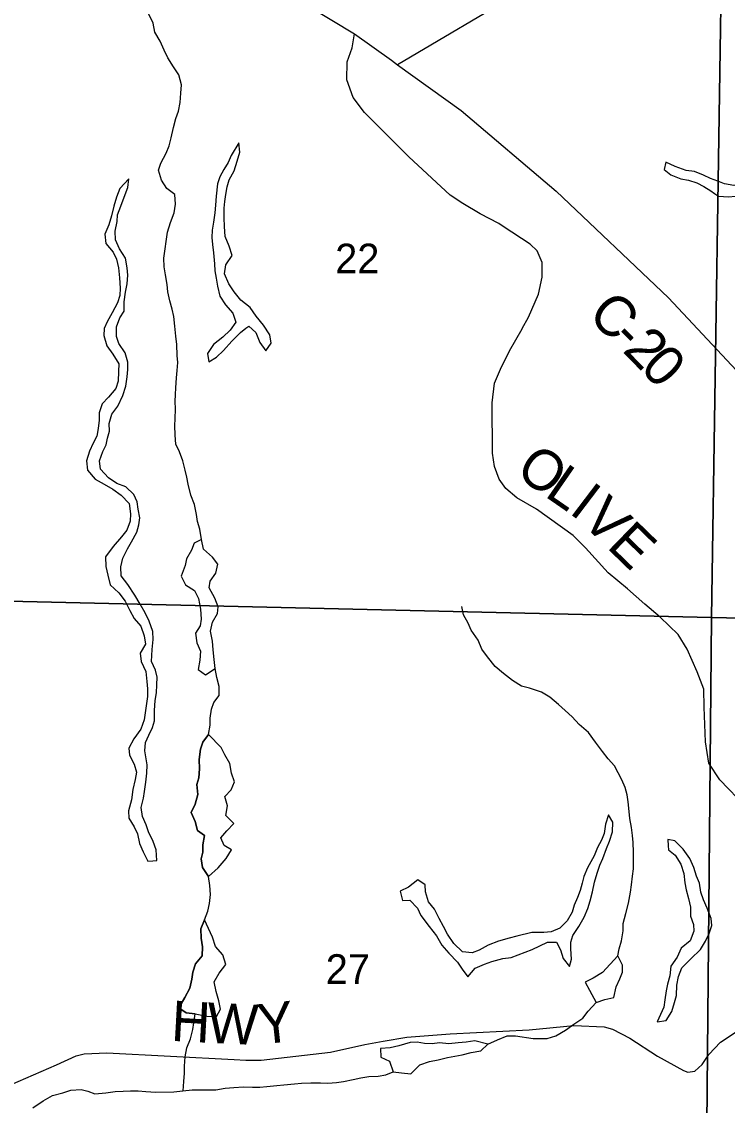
# Model space of a CAD drawing. Extents: x 2043100 to 2470832, y 443715 to 810583.
# Drawn here: x 2210644 to 2215886, y 646463 to 654518 of the extents above; entities that cross this region are included whole.
import ezdxf

# ---------------------------------------------------------------- set-up
doc = ezdxf.new("R2010")
doc.units = 0
for name, color, linetype in [('GM_X_County_Road', 7, 'Continuous'), ('GM_X_County_Road_Text', 7, 'Continuous'), ('GM_X_Minor_Lake', 7, 'Continuous'), ('GM_X_Minor_River', 7, 'Continuous'), ('GM_X_Section', 7, 'Continuous'), ('GM_X_Section_Text', 7, 'Continuous'), ('GM_X_Township_Road', 7, 'Continuous'), ('GM_X_Township_Road_Text', 7, 'Continuous')]:
    doc.layers.add(name, color=color, linetype=linetype)

msp = doc.modelspace()

# ---------------------------------------------------------------- linework, layer by layer
at = {"layer": 'GM_X_County_Road'}
for points in [[(2201432.4, 661229.5), (2201432.9, 661229.5), (2201841, 661250.1), (2202196.8, 661256.4), (2202604.5, 661226.7), (2202894.4, 661184.9), (2203102.3, 661113), (2203522.2, 660857), (2207731.3, 657682), (2211538.7, 655381.3), (2213115.5, 654428.6), (2213390.9, 654231.1)], [(2214385, 654760.5), (2213436.7, 654198.1)], [(2213390.9, 654231.1), (2213390.9, 654231.1), (2213436.7, 654198.1), (2213909.9, 653858.6), (2214615.6, 653259.3), (2215450.1, 652464.5), (2217039.4, 650765.5), (2217801.7, 649977.7), (2217915.8, 649903.8), (2218063.8, 649829.9), (2218173.8, 649760), (2218313.8, 649664.1), (2218443.9, 649574.2), (2218583.9, 649450.2), (2218840, 649172.3), (2218924.1, 649058.3), (2218994.2, 648930.2), (2219066.3, 648764.1), (2219166.4, 648548), (2219270.5, 648414)]]:
    msp.add_lwpolyline(points, dxfattribs=at)
at = {"layer": 'GM_X_Minor_Lake'}
for points in [[(2212257.1, 653616.8), (2212199.9, 653522.3), (2212178.2, 653470.2), (2212146.6, 653419.9), (2212117.1, 653365.7), (2212099.5, 653313.5), (2212090.1, 653221.4), (2212084.6, 653153.4), (2212079, 653097.3), (2212069.5, 653027.2), (2212059.9, 652969.1), (2212056.3, 652913.1), (2212060.7, 652861.1), (2212069.1, 652799.2), (2212075.6, 652719.2), (2212080, 652665.2), (2212088.4, 652611.2), (2212098.8, 652551.3), (2212117.3, 652477.4), (2212157.6, 652413.7), (2212214, 652352), (2212234.4, 652284.1), (2212192.9, 652225.8), (2212137.3, 652173.4), (2212069.8, 652118.9), (2212024.4, 652052.6), (2212034.8, 651988.7), (2212092.5, 652025.1), (2212144, 652073.4), (2212205.5, 652141.9), (2212268.9, 652208.4), (2212309.8, 652239.2)], [(2212309.8, 652239.2), (2212330.5, 652254.8), (2212382.7, 652207.2), (2212413.2, 652133.3), (2212457.5, 652071.6), (2212497.1, 652127.9), (2212486.7, 652189.9), (2212440.3, 652261.6), (2212385.9, 652329.2), (2212341.5, 652392.9), (2212273.2, 652448.5), (2212222.9, 652510.1), (2212182.5, 652569.9), (2212150, 652643.7), (2212159.6, 652711.8), (2212207, 652780.1), (2212186.6, 652850), (2212156.1, 652921.8), (2212151.6, 652995.8), (2212149.2, 653059.8), (2212148.7, 653131.8), (2212152.3, 653181.9), (2212159.9, 653233.9), (2212171.5, 653290), (2212185.1, 653342.2), (2212222.6, 653410.4), (2212246.1, 653480.6), (2212265.6, 653548.8), (2212257.1, 653616.8)], [(2215430.7, 653474.5), (2215416.8, 653420.4), (2215467, 653378.5), (2215541, 653350.8), (2215599, 653341), (2215661.1, 653319.2), (2215711.1, 653293.3), (2215765.2, 653259.5), (2215791.7, 653241.6)], [(2215791.7, 653241.6), (2215821.3, 653221.6), (2215895.3, 653215.9), (2215947.2, 653220.1), (2215999.2, 653232.3), (2216065, 653272.5), (2216122.8, 653324.8), (2216146.6, 653386.9), (2216118.5, 653454.9), (2216054.7, 653380.6), (2215996.9, 653318.3), (2215935, 653300.1), (2215865, 653313.9), (2215814.9, 653333.7), (2215760.9, 653353.5), (2215708.9, 653377.4), (2215642.8, 653403.2), (2215580.8, 653413), (2215498.7, 653442.7), (2215430.7, 653474.5)], [(2211440.3, 653348.9), (2211372.9, 653278.4), (2211349.4, 653214.2), (2211327.9, 653146.1), (2211312.4, 653073.9), (2211290.9, 653007.8), (2211261.4, 652939.5), (2211269.9, 652869.6), (2211324.3, 652803.9), (2211348.6, 652752.1), (2211363, 652688.2), (2211371.5, 652614.2), (2211376, 652536.2), (2211374.4, 652482.2), (2211356.8, 652428), (2211315.4, 652353.7), (2211279.9, 652287.4), (2211256.3, 652237.3), (2211254.7, 652185.2), (2211277.2, 652109.4), (2211321.5, 652045.7), (2211366, 651973.9), (2211364.4, 651917.9), (2211360.9, 651845.9), (2211343.3, 651791.7), (2211289.8, 651727.3), (2211242.2, 651677), (2211218.7, 651610.8), (2211219.1, 651554.8), (2211213.5, 651494.7), (2211202, 651436.6), (2211176.4, 651384.4), (2211148.8, 651326.2), (2211125.4, 651254), (2211133.8, 651184.1), (2211190.2, 651116.5), (2211256.4, 651078.9), (2211322.5, 651043.4), (2211382.7, 650997.8), (2211443.1, 650936.2), (2211451.6, 650860.2), (2211450, 650804.2), (2211426.5, 650738), (2211386.9, 650687.7), (2211323.5, 650617.2), (2211266.1, 650540.8), (2211268.6, 650468.8), (2211283, 650402.9), (2211301.5, 650331), (2211365.8, 650271.4), (2211412.2, 650209.8), (2211446.6, 650140), (2211480.9, 650082.2), (2211529.3, 650024.5), (2211553.7, 649952.7), (2211564.1, 649890.7), (2211524.7, 649824.4), (2211531.1, 649762.5), (2211565.6, 649686.7), (2211574.1, 649612.7), (2211578.4, 649558.8), (2211578.8, 649500.7), (2211571.2, 649450.7), (2211563.6, 649398.6), (2211554.1, 649328.5), (2211528.6, 649258.3), (2211477.2, 649187.9), (2211439.7, 649117.7), (2211446.1, 649065.7), (2211480.5, 648999.9), (2211496.9, 648940), (2211487.3, 648883.9), (2211469.8, 648809.8), (2211460.4, 648733.7), (2211437, 648651.5), (2211439.3, 648597.5), (2211479.7, 648533.8), (2211504, 648482), (2211518.5, 648408), (2211546.9, 648348.2), (2211581.3, 648278.4), (2211617.5, 648280.8)], [(2211646.5, 649529.2), (2211648.1, 649587.2), (2211651.7, 649645.3), (2211637.4, 649697.2), (2211609, 649763), (2211612.3, 649851.1), (2211621.8, 649925.2), (2211619.4, 649985.2), (2211590.9, 650061), (2211560.5, 650124.8), (2211524.1, 650188.5), (2211485.7, 650254.3), (2211433.3, 650333.9), (2211382.9, 650399.6), (2211380.4, 650465.6), (2211396, 650529.7), (2211431.4, 650600), (2211459, 650650.2), (2211500.4, 650724.5), (2211514.1, 650776.6), (2211521.7, 650830.7), (2211509.3, 650894.6), (2211500.9, 650948.6), (2211476.5, 651004.4), (2211418.2, 651060), (2211352.2, 651085.6), (2211288, 651127.2), (2211229.6, 651192.8), (2211221.2, 651252.7), (2211246.7, 651322.9), (2211272.3, 651373.1), (2211281.9, 651423.2), (2211295.6, 651475.3), (2211295.2, 651531.3), (2211312.7, 651599.5), (2211358.2, 651659.8), (2211395.6, 651740.1), (2211419, 651808.3), (2211428.5, 651878.4), (2211432.2, 651932.4), (2211431.8, 651986.4), (2211413.3, 652056.3), (2211364.9, 652126), (2211348.6, 652177.9), (2211348.1, 652249.9), (2211373.6, 652316.1), (2211405.2, 652366.3), (2211406.7, 652436.4), (2211416.2, 652508.5), (2211427.7, 652568.6), (2211433.3, 652632.6), (2211428.9, 652688.6), (2211416.4, 652760.5), (2211372, 652830.3), (2211341.6, 652896.1), (2211339.1, 652960.1), (2211352.6, 653032.2), (2211356.3, 653082.2), (2211381.8, 653146.4), (2211405.3, 653214.6), (2211432.7, 653284.8), (2211440.3, 653348.9)], [(2211979.2, 650670), (2211926.3, 650641.5), (2211906.7, 650589.3), (2211869.2, 650525.1), (2211859.6, 650475), (2211828.2, 650396.7), (2211860.6, 650332.9), (2211926.8, 650289.4), (2211957.2, 650229.6), (2211971.7, 650151.7), (2211978.2, 650077.7), (2211970.5, 650027.6), (2211935, 649971.4), (2211945.5, 649899.4), (2211973.8, 649839.6), (2211968.3, 649771.5), (2211954.8, 649701.4), (2212009, 649663.8), (2212082.6, 649710.3)], [(2212082.6, 649710.3), (2212074.1, 649776.3), (2212067.6, 649848.3), (2212061.1, 649912.2), (2212046.5, 649986.2), (2212062, 650054.3), (2212099.4, 650118.7), (2212105, 650168.8), (2212078.5, 650232.6), (2212036, 650308.3), (2212043.6, 650358.4), (2212087, 650418.8), (2212102.5, 650484.9), (2212062.1, 650538.6), (2211995.7, 650596.1), (2211979.2, 650670)], [(2211617.5, 648280.8), (2211649.2, 648282.9), (2211642.7, 648360.9), (2211620.2, 648424.8), (2211585.8, 648494.5), (2211569.5, 648548.4), (2211541.1, 648610.2), (2211532.6, 648676.2), (2211548.1, 648746.3), (2211555.8, 648796.4), (2211567.3, 648864.5), (2211572.8, 648932.5), (2211576.4, 648994.6), (2211559.7, 649098.5), (2211565.2, 649160.6), (2211588.8, 649214.7), (2211616.4, 649270.9), (2211630, 649321.1), (2211631.5, 649397.1), (2211634.9, 649471.1), (2211646.5, 649529.2)], [(2212032.6, 649219.6), (2211991.1, 649163.2), (2211971.5, 649111), (2211962.1, 649032.9), (2211964.6, 648964.9), (2211959.2, 648896.8), (2211945.6, 648846.7), (2211952.2, 648772.7), (2211932.8, 648700.5), (2211903.3, 648638.2), (2211933.8, 648572.4), (2211950.3, 648506.5), (2212002.5, 648468.9), (2211991.1, 648398.8), (2211989.5, 648344.7), (2211977.9, 648294.6), (2211988.4, 648230.6), (2212032.9, 648163)], [(2212032.9, 648163), (2212104.8, 648228.1), (2212162.3, 648298.5), (2212201.7, 648362.8), (2212149.6, 648394.5), (2212123.3, 648450.3), (2212168.8, 648502.6), (2212220.4, 648557), (2212162, 648616.6), (2212173.5, 648688.7), (2212153.1, 648758.6), (2212200.6, 648808.9), (2212224.2, 648867.1), (2212201.8, 648933), (2212189.3, 649002.9), (2212152.9, 649068.7), (2212126.6, 649122.5), (2212032.6, 649219.6)], [(2214436.5, 647621.1), (2214550.4, 647674.9), (2214618.4, 647675.2), (2214646.5, 647619.2), (2214666.7, 647555.3), (2214712.9, 647495.4), (2214728.7, 647549.5), (2214724.5, 647625.5), (2214724.3, 647675.5), (2214738.2, 647725.6), (2214783.9, 647791.8), (2214823.7, 647862), (2214849.5, 647926.2), (2214867.3, 647982.3), (2214885.1, 648050.4), (2214898.9, 648122.5), (2214918.7, 648188.6), (2214940.5, 648246.7), (2214962.4, 648296.8), (2214990.1, 648373), (2215010, 648427.1), (2215033.7, 648495.2), (2215035.5, 648567.3), (2215003.4, 648621.2), (2214981.6, 648553.1), (2214971.8, 648483), (2214952, 648432.9), (2214922.1, 648378.8), (2214898.3, 648316.6), (2214846.6, 648228.4), (2214820.8, 648164.2), (2214809, 648114.2), (2214793.1, 648060.1), (2214773.3, 648008), (2214749.5, 647949.8), (2214733.6, 647899.7), (2214695.9, 647833.6), (2214642, 647779.3), (2214578.1, 647753.1), (2214522.2, 647746.9), (2214435.3, 647746.5)], [(2215365.8, 647083.3), (2215431.8, 647093.5), (2215475.5, 647159.7), (2215493.3, 647227.8), (2215509.2, 647279.9), (2215510.9, 647356), (2215524.7, 647420.1), (2215548.5, 647484.2), (2215616.3, 647552.5), (2215686.1, 647620.8), (2215723.9, 647683), (2215751.7, 647741.1), (2215771.5, 647799.2), (2215767.4, 647851.3), (2215737.1, 647929.2), (2215709, 647991.2), (2215690.8, 648047.2), (2215678.6, 648113.2), (2215658.5, 648165.1), (2215638.3, 648231.1), (2215608.1, 648297), (2215557.9, 648366.9), (2215497.7, 648428.8), (2215443.7, 648438.6), (2215447.7, 648390.8)], [(2215447.7, 648390.8), (2215450, 648362.6), (2215500.1, 648322.7), (2215542.2, 648254.8), (2215562.4, 648184.8), (2215570.7, 648116.8), (2215580.8, 648064.8), (2215599, 648000.8), (2215613.2, 647936.8), (2215613.4, 647868.7), (2215635.6, 647806.8), (2215637.7, 647756.8), (2215609.9, 647684.6), (2215544.1, 647630.3), (2215514.3, 647564.2), (2215466.5, 647496), (2215458.8, 647425.9), (2215440.9, 647363.8), (2215431.1, 647313.7), (2215423.3, 647245.6), (2215415.5, 647191.6), (2215365.8, 647083.3)], [(2214435.3, 647746.5), (2214322.8, 647719.6), (2214265, 647705.2), (2214187.3, 647682.6), (2214109.6, 647652.1), (2214042, 647615.6), (2213990.2, 647597.2), (2213918.3, 647604.7), (2213853.9, 647666.3), (2213807.5, 647736), (2213777.2, 647791.8), (2213744.8, 647851.5), (2213710.4, 647921.3), (2213666.1, 647975), (2213643.6, 648048.9), (2213641.3, 648102.9), (2213587.1, 648138.5), (2213517.6, 648084), (2213455.9, 648055.6), (2213472.3, 647985.7), (2213528.2, 647988.1), (2213584.5, 647928.4), (2213608.9, 647872.6), (2213671.4, 647793), (2213725.7, 647723.4), (2213766.2, 647653.7), (2213816.5, 647594), (2213882.9, 647526.4), (2213917.2, 647474.7), (2213957.5, 647418.9), (2214013, 647481.3), (2214082.6, 647511.8), (2214136.4, 647532.2), (2214218.1, 647554.8), (2214280, 647561.2), (2214333.8, 647581.6), (2214436.5, 647621.1)], [(2212001.5, 647842.5), (2211974, 647774.2), (2211976.6, 647704.2), (2211987.1, 647640.3), (2211985.6, 647574.2), (2211936.1, 647513.8), (2211914.6, 647451.6), (2211907, 647401.5), (2211893.6, 647333.3), (2211856.2, 647265), (2211812.8, 647186.6), (2211865.1, 647149), (2211933, 647143.5)], [(2211933, 647143.5), (2212020.6, 647125.2), (2212090.5, 647121.7), (2212120.1, 647177.9), (2212109.7, 647239.9), (2212089.3, 647307.8), (2212074.8, 647381.7), (2212112.3, 647446), (2212159.7, 647510.3), (2212137.3, 647580.2), (2212082.9, 647643.8), (2212062.5, 647713.7), (2212001.5, 647842.5)], [(2215072.5, 647574.7), (2214958.9, 647450.2), (2214889, 647407.9), (2214831.2, 647377.7), (2214863.3, 647319.8), (2214911.6, 647225.8)], [(2214911.6, 647225.8), (2214975.5, 647248.1), (2215043.4, 647264.3), (2215061.2, 647344.4), (2215087, 647402.6), (2215106.8, 647452.7), (2215106.7, 647504.7), (2215072.5, 647574.7)], [(2214106.7, 646917.2), (2214010.7, 646941.2), (2213946.9, 646932.7), (2213887, 646928.3), (2213817.2, 646919.8), (2213747.2, 646927.3), (2213693.4, 646918.9), (2213637.5, 646922.6), (2213581.5, 646932.2), (2213529.6, 646929.8), (2213445.9, 646905.2), (2213382.1, 646890.8), (2213310.3, 646884.2), (2213312.7, 646820.2), (2213376.8, 646790.7), (2213403, 646711.3)], [(2213403, 646711.3), (2213467, 646703.8), (2213535, 646696.4), (2213602.4, 646763), (2213674.1, 646789.6), (2213738, 646800.1), (2213807.7, 646818.7), (2213861.6, 646829.2), (2213917.5, 646837.6), (2213983.3, 646854.2), (2214055.1, 646866.8), (2214106.7, 646917.2)]]:
    msp.add_lwpolyline(points, dxfattribs=at)
at = {"layer": 'GM_X_Minor_River'}
for points in [[(2211710.4, 652829.2), (2211717.9, 652883.3), (2211727.4, 652953.4), (2211750.8, 653025.7), (2211776.2, 653095.9), (2211787.7, 653162.1), (2211781.1, 653234.1), (2211722.8, 653277.6), (2211682.4, 653339.3), (2211661.8, 653415.2), (2211677.4, 653465.4), (2211716.7, 653541.8), (2211740.3, 653594), (2211755.8, 653654.2), (2211771.2, 653732.3), (2211788.6, 653798.5), (2211808.2, 653852.7), (2211821.7, 653916.9), (2211827.1, 653987), (2211832.6, 654049.1), (2211812.1, 654123), (2211771.6, 654182.7), (2211729.1, 654250.4), (2211702.7, 654306.2), (2211672.2, 654372), (2211633.7, 654439.7), (2211621.2, 654507.7), (2211588.7, 654573.5)], [(2211844.5, 646570.7), (2211849.1, 646640.5), (2211852.6, 646702.6), (2211854.2, 646752.7), (2211857.6, 646822.7), (2211871.1, 646890.9), (2211898.6, 646957.1), (2211916, 647025.3), (2211923.6, 647075.4), (2211933, 647143.5), (2211865.1, 647149), (2211812.8, 647186.6), (2211856.2, 647265), (2211893.6, 647333.3), (2211907, 647401.5), (2211914.6, 647451.6), (2211936.1, 647513.8), (2211985.6, 647574.2), (2211987.1, 647640.3), (2211976.6, 647704.2), (2211974, 647774.2), (2212001.5, 647842.5), (2212026.9, 647904.8), (2212038.5, 647962.9), (2212047.9, 648029), (2212041.4, 648097), (2212032.9, 648163), (2211988.4, 648230.6), (2211977.9, 648294.6), (2211989.5, 648344.7), (2211991.1, 648398.8), (2212002.5, 648468.9), (2211950.3, 648506.5), (2211933.8, 648572.4), (2211903.3, 648638.2), (2211932.8, 648700.5), (2211952.2, 648772.7), (2211945.6, 648846.7), (2211959.2, 648896.8), (2211964.6, 648964.9), (2211962.1, 649032.9), (2211971.5, 649111), (2211991.1, 649163.2), (2212032.6, 649219.6), (2212044, 649289.7), (2212045.6, 649339.8), (2212055.1, 649407.9), (2212072.6, 649458.1), (2212110.2, 649508.4), (2212111.7, 649576.5), (2212093.2, 649642.3), (2212082.6, 649710.3), (2212074.1, 649776.3), (2212067.6, 649848.3), (2212061.1, 649912.2), (2212046.5, 649986.2), (2212062, 650054.3), (2212099.4, 650118.7), (2212105, 650168.8), (2212078.5, 650232.6), (2212036, 650308.3), (2212043.6, 650358.4), (2212087, 650418.8), (2212102.5, 650484.9), (2212062.1, 650538.6), (2211995.7, 650596.1), (2211979.2, 650670), (2211966.6, 650746), (2211950.2, 650801.9), (2211941.8, 650853.8), (2211927.2, 650927.8), (2211900.7, 650997.6), (2211880, 651079.5), (2211871.6, 651131.4), (2211859.2, 651183.4), (2211840.7, 651253.3), (2211816.2, 651321.1), (2211789.8, 651376.9), (2211785.2, 651444.9), (2211780.7, 651516.9), (2211784.3, 651567), (2211785.7, 651639.1), (2211785.3, 651695.1), (2211786.9, 651747.1), (2211788.5, 651797.2), (2211793.9, 651871.3), (2211799.4, 651925.4), (2211803, 651983.4), (2211798.6, 652037.4), (2211797.9, 652117.5), (2211789.4, 652181.4), (2211782.9, 652253.4), (2211774.3, 652325.4), (2211761.9, 652381.3), (2211745.4, 652443.2), (2211728.9, 652509.2), (2211724.5, 652563.2), (2211711.9, 652637.1), (2211701.5, 652695.1), (2211700.9, 652761.1), (2211710.4, 652829.2)], [(2214417.7, 649563.4), (2214357.4, 649578.9), (2214291.2, 649620.3), (2214222.8, 649673.8), (2214162.5, 649725.3), (2214104, 649796.9), (2214063.5, 649852.6), (2214035, 649920.4), (2213982.5, 649996), (2213960.1, 650047.9), (2213927.7, 650109.7), (2213915.2, 650169.6)], [(2214442.9, 646960), (2214548.5, 646958.4), (2214612.4, 646978.6), (2214684.3, 647020.9), (2214746.1, 647065.2), (2214812, 647109.4), (2214853.8, 647161.6), (2214911.6, 647225.8), (2214975.5, 647248.1), (2215043.4, 647264.3), (2215061.2, 647344.4), (2215087, 647402.6), (2215106.8, 647452.7), (2215106.7, 647504.7), (2215072.5, 647574.7), (2215082.3, 647626.7), (2215100.1, 647684.8), (2215113.9, 647760.9), (2215113.7, 647815), (2215131.5, 647889.1), (2215153.3, 647965.2), (2215167, 648047.3), (2215174.9, 648101.4), (2215182.7, 648165.5), (2215190.5, 648221.6), (2215190.1, 648343.7), (2215185.9, 648415.7), (2215181.8, 648467.7), (2215175.6, 648527.7), (2215163.4, 648593.8), (2215157.2, 648647.8), (2215151, 648719.8), (2215142.9, 648771.8), (2215126.7, 648825.8), (2215102.6, 648881.8), (2215074.4, 648933.7), (2215048.3, 648985.7), (2215000.1, 649037.5), (2214960, 649093.4), (2214907.8, 649161.3), (2214855.6, 649233.2), (2214785.5, 649293), (2214733.3, 649350.8), (2214681.2, 649398.7), (2214631.1, 649442.6), (2214568.9, 649496.4), (2214504.9, 649534.2), (2214417.7, 649563.4)], [(2211268.3, 646555.7), (2211338.2, 646564.3), (2211398.1, 646568.8), (2211452, 646571.2), (2211510, 646569.7), (2211566, 646564.2), (2211641.9, 646560.8), (2211773.8, 646561.9), (2211841.7, 646570.4), (2211909.5, 646577), (2212085.4, 646578.4), (2212155.2, 646589), (2212219.1, 646595.6), (2212291, 646600.2), (2212358.9, 646596.7), (2212412.9, 646597.1), (2212464.8, 646601.6), (2212538.7, 646610.2), (2212592.6, 646614.6), (2212670.4, 646623.3), (2212722.3, 646627.7), (2212792.2, 646630.3), (2212864.2, 646628.9), (2212918.1, 646627.3), (2212982, 646631.8), (2213033.9, 646640.3), (2213105.7, 646654.9), (2213163.6, 646667.3), (2213223.5, 646675.8), (2213293.4, 646678.4), (2213349.2, 646688.9), (2213403, 646711.3), (2213467, 646703.8), (2213535, 646696.4), (2213602.4, 646763), (2213674.1, 646789.6), (2213738, 646800.1), (2213807.7, 646818.7), (2213861.6, 646829.2), (2213917.5, 646837.6), (2213983.3, 646854.2), (2214055.1, 646866.8), (2214106.7, 646917.2), (2214178.3, 646949.8), (2214250, 646978.4), (2214314, 646979), (2214442.9, 646960)], [(2210725.8, 646445.2), (2210803.3, 646495.9), (2210872.9, 646534.5), (2210948.7, 646555.1), (2211010.4, 646575.6), (2211086.3, 646580.3), (2211136.4, 646568.7), (2211186.5, 646549.1), (2211268.3, 646555.7)]]:
    msp.add_lwpolyline(points, dxfattribs=at)
at = {"layer": 'GM_X_Section'}
for points in [[(2210521.8, 655544.1), (2215851, 655443.7), (2215768.5, 650088.7), (2210437.6, 650213.3)], [(2221126.3, 655316.5), (2221049.8, 649971.6), (2215768.5, 650088.7), (2215851, 655443.7)], [(2210437.6, 650213.3), (2215768.5, 650088.7), (2215718.4, 644700.1), (2210365.8, 644850.6)], [(2215768.5, 650088.7), (2221049.8, 649971.6), (2220999.9, 644558.9), (2215718.4, 644700.1)]]:
    msp.add_lwpolyline(points, close=True, dxfattribs=at)
at = {"layer": 'GM_X_Township_Road'}
for points in [[(2214361.4, 652236), (2214361.5, 652236.3), (2214409, 652321.5), (2214484.8, 652491.8), (2214510.7, 652620), (2214510.7, 652728.1), (2214472.6, 652814.2), (2214422.3, 652864.8), (2214222, 652995.1), (2214187.8, 653016.8), (2214049.2, 653089.5), (2213920.6, 653166.3), (2213828, 653229.4), (2213521.6, 653512.7), (2213190.6, 653843.8), (2213107.6, 653955.1), (2213060.4, 654086.8), (2213063.1, 654219), (2213100, 654323.5), (2213115.5, 654428.6)], [(2216027.4, 648679.6), (2215831.3, 648881.5), (2215749.2, 649005.5), (2215725.1, 649165.7), (2215714.9, 649422), (2215710.8, 649556.1), (2215662.7, 649684.2), (2215588.6, 649854.3), (2215520.6, 649962.3), (2215388.5, 650090.3), (2215274.4, 650188.2), (2215144.4, 650302.1), (2215002.4, 650422.1), (2214832.3, 650606), (2214742.2, 650698), (2214469.4, 650893.8), (2214321.7, 650977.9), (2214241.1, 651047.2), (2214192.5, 651116.8), (2214155.6, 651210.5), (2214142.6, 651310.5), (2214139, 651684.9), (2214157.5, 651831.2), (2214200.4, 651935.7), (2214269, 652070.5), (2214361.4, 652236)], [(2210160.9, 646440.6), (2210902.3, 646763.5), (2211048.2, 646829.7), (2211108.2, 646845.7), (2211276, 646851.9), (2212221.5, 646802.7), (2212309.4, 646798.8), (2212423.3, 646798.9), (2212939, 646857.4), (2213192.8, 646913.6), (2213330.7, 646939.8), (2213504.6, 646970), (2213826.4, 646994.3), (2214414, 647022.8), (2214747.2, 647055.8), (2214971.1, 647046.1), (2215033.1, 647028.2), (2215161.1, 646962.3), (2215367.1, 646828.5), (2215561.2, 646720.6), (2215593.2, 646708.7), (2215645.1, 646716.8), (2215699.1, 646766.9), (2215749, 646841.1), (2215836.9, 646931.3), (2216068.7, 647085.8)]]:
    msp.add_lwpolyline(points, dxfattribs=at)

# ---------------------------------------------------------------- texts
at = {"layer": 'GM_X_County_Road_Text'}
for s, rotation, p in [('C', 315.84176, (2214839.8, 652327.3)), ('-', 314.91169, (2215015.7, 652156.5)), ('2', 314.25671, (2215102, 652069.9)), ('0', 313.7672, (2215230.5, 651938))]:
    msp.add_text(s, height=300, rotation=rotation, dxfattribs=at).set_placement(p)
at = {"layer": 'GM_X_Section_Text'}
for s, p in [('22', (2212973.2, 652647)), ('27', (2212902.8, 647364.9))]:
    msp.add_text(s, height=220.83, rotation=0.00001, dxfattribs=at).set_placement(p)
at = {"layer": 'GM_X_Township_Road_Text'}
for s, rotation, p in [('O', 323.91478, (2214301.5, 651155.4)), ('L', 325.3282, (2214521.4, 650995.2)), ('I', 322.78506, (2214703.1, 650869.6)), ('V', 315.06182, (2214793.2, 650802.1)), ('E', 315.85656, (2214983.3, 650612.5)), ('H', 356.89493, (2211749.7, 646942.4)), ('W', 357.34926, (2212015.9, 646928)), ('Y', 6.30318, (2212413.4, 646913.5))]:
    msp.add_text(s, height=300, rotation=rotation, dxfattribs=at).set_placement(p)

doc.saveas('drawing.dxf')
